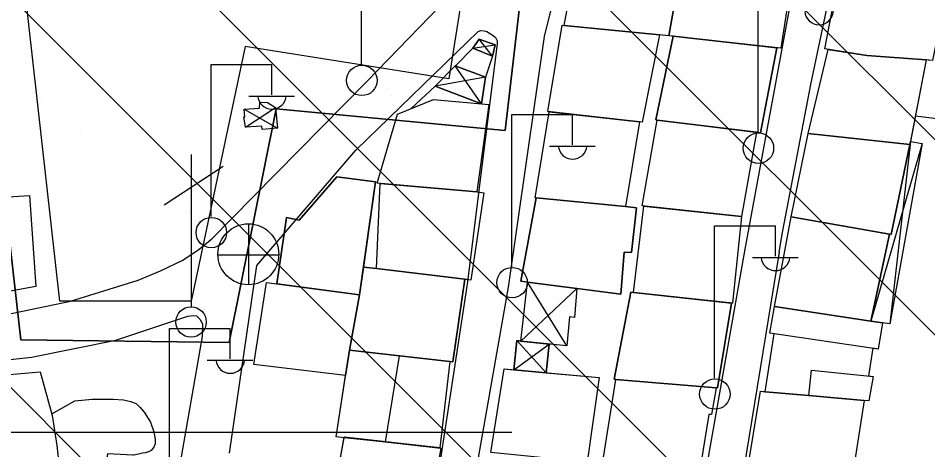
# Model space of a CAD drawing. Extents: x 417995 to 421451, y 4454518 to 4458015.
# Drawn here: x 420875.7 to 420980.3, y 4456854.9 to 4456904.5 of the extents above; entities that cross this region are included whole.
import ezdxf

# ---------------------------------------------------------------- set-up
doc = ezdxf.new("R2010")
doc.units = 0
for name, color, linetype in [('ADAKENARI', 7, 'Continuous'), ('B_Mesken', 7, 'Continuous'), ('B_Sundurma', 7, 'Continuous'), ('B_Teras', 7, 'Continuous'), ('Default', 7, 'Continuous'), ('IPTAL', 7, 'Continuous'), ('PL_AYA_BOLGE_PARKI', 7, 'Continuous'), ('PL_KON_ONE_100', 7, 'Continuous'), ('S_Elektrik_Diregi', 7, 'Continuous'), ('S_Rogar_Kapagi', 7, 'Continuous'), ('S_Telefon_Diregi', 7, 'Continuous'), ('Sinir_Cit_bir_taraf', 7, 'Continuous'), ('Sinir_Duvar_tek_tarafa_ait', 7, 'Continuous'), ('Sinir_Tel_bir_taraf', 7, 'Continuous'), ('SN_TR_SIVILASMA', 7, 'Continuous'), ('SN_TR_TASKIN', 7, 'Continuous'), ('TR_AZGELISME', 7, 'Continuous'), ('TR_PARKALANI', 7, 'Continuous'), ('Yol_Sose', 7, 'Continuous')]:
    doc.layers.add(name, color=color, linetype=linetype)

# ---------------------------------------------------------------- blocks, each defined once
blk = doc.blocks.new('POINT_DISPLAY')
at = {"layer": 'Default'}
blk.add_line((0, 0), (0, 0), dxfattribs=at)

msp = doc.modelspace()

# ---------------------------------------------------------------- linework, layer by layer
at = {"layer": 'ADAKENARI'}
msp.add_lwpolyline([(420690.22, 4456727.84), (420702.22, 4456777.33), (420833.07, 4456758.07), (420825.43, 4456965.2), (420865.08, 4456963.29), (420875.97, 4456867.48), (420899.95, 4456867.2), (420905.32, 4456894.06), (420931.66, 4456891.55), (420934.38, 4456915.01), (420948.58, 4456912.55), (420950.11, 4456929.82), (420970.41, 4456927.03), (420975.43, 4456950.38), (420999.98, 4456940.86)], dxfattribs=at)
at = {"layer": 'B_Mesken'}
for points in [[(420950.49, 4456902.44), (420938.45, 4456903.61), (420940.21, 4456913.14), (420952.17, 4456911.99)], [(420952.17, 4456911.99), (420950.49, 4456902.44), (420949.4, 4456902.54), (420938.45, 4456903.61), (420940.21, 4456913.14)], [(420964.96, 4456911.48), (420963.34, 4456901.02), (420950.49, 4456902.44), (420952.25, 4456912.44)], [(420964.96, 4456911.48), (420963.34, 4456901.02), (420962.88, 4456901.07), (420950.97, 4456902.39), (420950.49, 4456902.44), (420952.17, 4456911.99), (420952.25, 4456912.44)], [(420982.62, 4456908.87), (420980.79, 4456899.61), (420973.23, 4456900.16), (420968.4, 4456900.95), (420970.22, 4456910.32)], [(420977.05, 4456909.52), (420982.62, 4456908.87), (420980.79, 4456899.61), (420980.06, 4456899.67), (420973.23, 4456900.16), (420968.79, 4456900.88), (420968.4, 4456900.95), (420970.22, 4456910.32)], [(420949.4, 4456902.54), (420947.4, 4456892.5), (420936.57, 4456893.72), (420938.21, 4456903.65), (420938.45, 4456903.61)], [(420938.45, 4456903.61), (420949.4, 4456902.54), (420947.4, 4456892.5), (420947.11, 4456892.53), (420936.73, 4456893.7), (420936.57, 4456893.72), (420938.21, 4456903.65)], [(420950.97, 4456902.39), (420948.98, 4456892.76), (420961.01, 4456891.3), (420962.88, 4456901.07)], [(420962.88, 4456901.07), (420961.01, 4456891.3), (420960.55, 4456891.35), (420949.12, 4456892.74), (420948.98, 4456892.76), (420950.97, 4456902.39)], [(420966.49, 4456891.21), (420968.79, 4456900.88), (420973.23, 4456900.16), (420980.06, 4456899.67), (420978.19, 4456889.96)], [(420980.06, 4456899.67), (420978.25, 4456890.29), (420978.19, 4456889.96), (420966.49, 4456891.21), (420968.79, 4456900.88), (420973.23, 4456900.16)], [(420928.41, 4456884.49), (420916.93, 4456885.51), (420919.29, 4456893.44), (420923.42, 4456895.1), (420929.8, 4456894.54)], [(420928.94, 4456894.61), (420929.8, 4456894.54), (420928.41, 4456884.49), (420917.28, 4456885.48), (420916.93, 4456885.51), (420919.29, 4456893.44), (420923.42, 4456895.1)], [(420947.11, 4456892.53), (420945.48, 4456882.81), (420935.13, 4456883.83), (420936.73, 4456893.7)], [(420947.11, 4456892.53), (420945.48, 4456882.81), (420935.22, 4456883.82), (420935.13, 4456883.83), (420936.73, 4456893.7)], [(420960.55, 4456891.35), (420958.84, 4456881.67), (420947.42, 4456882.89), (420949.12, 4456892.74)], [(420960.55, 4456891.35), (420958.84, 4456881.67), (420947.62, 4456882.87), (420947.42, 4456882.89), (420949.12, 4456892.74)], [(420978.19, 4456889.96), (420976.05, 4456879.59), (420964.54, 4456881.62), (420966.49, 4456891.21)], [(420978.19, 4456889.96), (420976.05, 4456879.59), (420975.86, 4456879.63), (420964.54, 4456881.62), (420966.49, 4456891.21)], [(420914.92, 4456872.67), (420916.74, 4456885.67), (420912.32, 4456886.21), (420907.98, 4456881.25), (420906.51, 4456881.54), (420905.41, 4456873.92)], [(420915.36, 4456875.86), (420914.92, 4456872.67), (420905.41, 4456873.92), (420906.51, 4456881.54), (420907.98, 4456881.25), (420912.32, 4456886.21), (420916.74, 4456885.67)], [(420928.41, 4456884.49), (420929.2, 4456884.38), (420927.7, 4456874.37), (420916.89, 4456875.69), (420917.28, 4456885.48)], [(420928.41, 4456884.49), (420929.2, 4456884.38), (420927.7, 4456874.37), (420927.04, 4456874.45), (420916.89, 4456875.69), (420917.28, 4456885.48)], [(420935.22, 4456883.82), (420933.46, 4456874.23), (420944.96, 4456872.75), (420945.34, 4456877.57), (420946.17, 4456877.54), (420946.76, 4456882.66), (420945.48, 4456882.81)], [(420945.48, 4456882.81), (420946.76, 4456882.66), (420946.17, 4456877.54), (420945.34, 4456877.57), (420944.96, 4456872.75), (420939.89, 4456873.4), (420934.24, 4456874.13), (420933.46, 4456874.23), (420935.22, 4456883.82)], [(420958.84, 4456881.67), (420957.8, 4456871.7), (420946.4, 4456872.94), (420947.62, 4456882.87)], [(420958.84, 4456881.67), (420957.8, 4456871.7), (420957.7, 4456871.71), (420946.4, 4456872.94), (420947.62, 4456882.87)], [(420975.86, 4456879.63), (420973.69, 4456869.64), (420962.64, 4456871.32), (420964.54, 4456881.62)], [(420975.86, 4456879.63), (420973.69, 4456869.64), (420962.64, 4456871.32), (420964.54, 4456881.62)], [(420916.89, 4456875.69), (420915.36, 4456875.86), (420914.92, 4456872.67), (420913.76, 4456866.32), (420919.51, 4456865.66), (420925.32, 4456864.99), (420925.66, 4456864.96), (420927.04, 4456874.45)], [(420916.89, 4456875.69), (420927.04, 4456874.45), (420925.66, 4456864.96), (420925.32, 4456864.99), (420919.51, 4456865.66), (420913.76, 4456866.32), (420914.92, 4456872.67), (420915.36, 4456875.86)], [(420913.31, 4456863.41), (420902.75, 4456864.67), (420904.23, 4456874.08), (420914.92, 4456872.67), (420913.76, 4456866.32)], [(420905.41, 4456873.92), (420914.92, 4456872.67), (420913.76, 4456866.32), (420913.31, 4456863.41), (420902.75, 4456864.67), (420904.23, 4456874.08)], [(420946.4, 4456872.94), (420946.12, 4456872.97), (420944.2, 4456862.97), (420956.09, 4456861.96), (420957.7, 4456871.71)], [(420946.4, 4456872.94), (420957.7, 4456871.71), (420956.09, 4456861.96), (420955.94, 4456861.97), (420944.38, 4456862.95), (420944.2, 4456862.97), (420946.12, 4456872.97)], [(420973.92, 4456866.52), (420973.45, 4456863.34), (420973.98, 4456863.29), (420973.48, 4456860.49), (420972.94, 4456860.54), (420966.57, 4456861.09), (420961.57, 4456861.53), (420962.58, 4456868.2), (420962.09, 4456868.27), (420962.64, 4456871.32), (420973.69, 4456869.64), (420975.05, 4456869.43), (420974.54, 4456866.42)], [(420973.92, 4456866.52), (420973.45, 4456863.34), (420973.98, 4456863.29), (420973.48, 4456860.49), (420972.94, 4456860.54), (420966.57, 4456861.09), (420961.57, 4456861.53), (420962.58, 4456868.2), (420962.09, 4456868.27), (420962.64, 4456871.32), (420973.69, 4456869.64), (420975.05, 4456869.43), (420974.54, 4456866.42)], [(420913.15, 4456856.23), (420912.22, 4456856.34), (420913.76, 4456866.32), (420925.32, 4456864.99), (420924.15, 4456855.07)], [(420924.15, 4456855.07), (420913.16, 4456856.3), (420913.15, 4456856.23), (420912.22, 4456856.34), (420913.31, 4456863.41), (420913.76, 4456866.32), (420919.51, 4456865.66), (420925.32, 4456864.99)], [(420930.03, 4456854.53), (420931.55, 4456864.17), (420942.46, 4456863.16), (420941.1, 4456853.42)], [(420932.66, 4456864.06), (420936.36, 4456863.72), (420942.46, 4456863.16), (420941.1, 4456853.42), (420930.03, 4456854.53), (420931.55, 4456864.17)], [(420955.94, 4456861.97), (420955.4, 4456858.93), (420955.06, 4456858.92), (420953.96, 4456852.05), (420942.85, 4456853.24), (420944.38, 4456862.95)], [(420955.94, 4456861.97), (420955.4, 4456858.93), (420955.06, 4456858.92), (420953.96, 4456852.05), (420942.85, 4456853.24), (420944.38, 4456862.95)], [(420972.94, 4456860.54), (420971.38, 4456850.46), (420959.37, 4456851.63), (420961.03, 4456861.58)], [(420961.57, 4456861.53), (420966.57, 4456861.09), (420972.94, 4456860.54), (420971.38, 4456850.46), (420970.95, 4456850.5), (420959.9, 4456851.58), (420959.37, 4456851.63), (420961.03, 4456861.58)], [(420924.25, 4456855.06), (420922.45, 4456844.92), (420909.93, 4456846.31), (420911.14, 4456852.83), (420912.52, 4456852.67), (420913.16, 4456856.3)], [(420924.15, 4456855.07), (420924.25, 4456855.06), (420922.45, 4456844.92), (420922, 4456844.97), (420910.33, 4456846.26), (420909.93, 4456846.31), (420911.14, 4456852.83), (420912.52, 4456852.67), (420913.15, 4456856.23), (420913.16, 4456856.3)]]:
    msp.add_lwpolyline(points, close=True, dxfattribs=at)
at = {"layer": 'B_Sundurma'}
for p, q in [((420927.94, 4456901.02), (420930.51, 4456901.39)), ((420930.19, 4456900.1), (420928.69, 4456902.06)), ((420928.94, 4456894.61), (420925.9, 4456898.99)), ((420929.4, 4456897.69), (420923.63, 4456896.65)), ((420901.8, 4456891.92), (420905.26, 4456894.2)), ((420901.66, 4456894), (420905.49, 4456891.81)), ((420979.62, 4456890.07), (420973.69, 4456869.64)), ((420978.25, 4456890.29), (420975.89, 4456869.32)), ((420939.89, 4456873.4), (420933.46, 4456867.33)), ((420938.76, 4456866.79), (420934.24, 4456874.13)), ((420932.66, 4456864.06), (420936.74, 4456867)), ((420932.99, 4456867.41), (420936.36, 4456863.72))]:
    msp.add_line(p, q, dxfattribs=at)
for points in [[(420927.94, 4456901.02), (420930.19, 4456900.1), (420930.51, 4456901.39), (420928.69, 4456902.06)], [(420927.94, 4456901.02), (420928.69, 4456902.06), (420930.51, 4456901.39), (420930.19, 4456900.1)], [(420928.94, 4456894.61), (420929.4, 4456897.69), (420925.9, 4456898.99), (420923.63, 4456896.65)], [(420928.94, 4456894.61), (420923.63, 4456896.65), (420925.9, 4456898.99), (420929.4, 4456897.69)], [(420901.8, 4456891.92), (420901.61, 4456893.12), (420901.72, 4456893.14), (420901.66, 4456894), (420903.42, 4456894.13), (420903.47, 4456894.82), (420904.33, 4456894.79), (420905.26, 4456894.2), (420905.49, 4456891.81), (420903.73, 4456891.65), (420903.7, 4456892.05)], [(420901.8, 4456891.92), (420901.61, 4456893.12), (420901.72, 4456893.14), (420901.66, 4456894), (420903.42, 4456894.13), (420903.47, 4456894.82), (420904.33, 4456894.79), (420905.26, 4456894.2), (420905.49, 4456891.81), (420903.73, 4456891.65), (420903.7, 4456892.05)], [(420978.25, 4456890.29), (420979.62, 4456890.07), (420975.89, 4456869.32), (420975.05, 4456869.43), (420973.69, 4456869.64), (420975.86, 4456879.63), (420976.05, 4456879.59), (420978.19, 4456889.96)], [(420975.05, 4456869.43), (420973.69, 4456869.64), (420975.86, 4456879.63), (420976.05, 4456879.59), (420978.19, 4456889.96), (420978.25, 4456890.29), (420979.62, 4456890.07), (420975.89, 4456869.32)], [(420939.89, 4456873.4), (420939.62, 4456870.06), (420939.07, 4456870.12), (420938.76, 4456866.79), (420933.46, 4456867.33), (420934.24, 4456874.13)], [(420939.89, 4456873.4), (420939.62, 4456870.06), (420939.07, 4456870.12), (420938.76, 4456866.79), (420936.74, 4456867), (420933.46, 4456867.33), (420934.24, 4456874.13)], [(420933.46, 4456867.33), (420932.99, 4456867.41), (420932.66, 4456864.06), (420936.36, 4456863.72), (420936.74, 4456867)], [(420933.46, 4456867.33), (420936.74, 4456867), (420936.36, 4456863.72), (420932.66, 4456864.06), (420932.99, 4456867.41)]]:
    msp.add_lwpolyline(points, close=True, dxfattribs=at)
at = {"layer": 'B_Teras'}
for points in [[(420975.05, 4456869.43), (420974.54, 4456866.42), (420962.09, 4456868.27), (420962.64, 4456871.32)], [(420917.92, 4456855.77), (420919.51, 4456865.66), (420925.32, 4456864.99), (420924.15, 4456855.07)], [(420966.57, 4456861.09), (420966.89, 4456864), (420973.98, 4456863.29), (420973.48, 4456860.49), (420972.94, 4456860.54)]]:
    msp.add_lwpolyline(points, close=True, dxfattribs=at)
at = {"layer": 'IPTAL'}
msp.add_lwpolyline([(420965.06, 4456570.68), (420990.33, 4456829.66), (421087.66, 4456798.21), (421089.37, 4456798.57), (421117.92, 4456845.77), (421087.69, 4456887.7), (421004.15, 4456947.18), (420973.59, 4456959.21), (420970.86, 4456960.28), (420965.2, 4456935.04), (420945.78, 4456938.13), (420942.69, 4456918.71), (420931.03, 4456920.57), (420928.89, 4456920.91), (420925.17, 4456897.5), (420901.76, 4456901.22), (420895.57, 4456871.93), (420880.45, 4456871.93), (420869.64, 4456968.04), (420821.97, 4456969.8), (420824.18, 4456862.66), (420826.16, 4456766.18), (420697.5, 4456784.75), (420683.04, 4456726.27)], dxfattribs=at)
at = {"layer": 'PL_AYA_BOLGE_PARKI'}
msp.add_lwpolyline([(420833.07, 4456758.07), (420825.43, 4456965.2), (420865.08, 4456963.29), (420875.97, 4456867.48), (420899.95, 4456867.2), (420905.32, 4456894.06), (420931.66, 4456891.55), (420934.38, 4456915.01), (420948.58, 4456912.55), (420950.11, 4456929.82), (420970.41, 4456927.03), (420975.43, 4456950.38), (420999.98, 4456940.86), (420910.15, 4457002.67)], dxfattribs=at)
at = {"layer": 'PL_KON_ONE_100'}
msp.add_lwpolyline([(420809.99, 4456617.84), (420959.97, 4456579.21), (420984.38, 4456839.22), (421087.01, 4456805.84), (421111.56, 4456846.79), (421082.65, 4456883.98), (420999.98, 4456940.86), (420975.43, 4456950.38), (420970.41, 4456927.03), (420950.11, 4456929.82), (420948.58, 4456912.55), (420934.38, 4456915.01), (420931.66, 4456891.55), (420905.32, 4456894.06), (420899.95, 4456867.2), (420875.97, 4456867.48), (420865.08, 4456963.29), (420825.43, 4456965.2), (420833.07, 4456758.07), (420702.22, 4456777.33), (420690.57, 4456729.31)], dxfattribs=at)
at = {"layer": 'S_Elektrik_Diregi'}
for p, q in [((420915.15, 4456899.15), (420915.15, 4456916.65)), ((420960.75, 4456891.36), (420960.75, 4456908.86)), ((420897.85, 4456881.65), (420897.85, 4456899.15)), ((420897.85, 4456899.15), (420904.85, 4456899.15)), ((420904.85, 4456895.65), (420904.85, 4456899.15)), ((420902.19, 4456895.51), (420907.44, 4456895.51)), ((420932.42, 4456875.9), (420932.42, 4456893.4)), ((420932.42, 4456893.4), (420939.42, 4456893.4)), ((420939.42, 4456889.9), (420939.42, 4456893.4)), ((420936.76, 4456889.76), (420942.01, 4456889.76)), ((420955.74, 4456863.1), (420955.74, 4456880.6)), ((420955.74, 4456880.6), (420962.74, 4456880.6)), ((420962.74, 4456877.1), (420962.74, 4456880.6)), ((420960.08, 4456876.96), (420965.33, 4456876.96)), ((420893.06, 4456851.3), (420893.06, 4456868.8)), ((420893.06, 4456868.8), (420900.06, 4456868.8)), ((420900.06, 4456865.3), (420900.06, 4456868.8)), ((420897.4, 4456865.16), (420902.65, 4456865.16))]:
    msp.add_line(p, q, dxfattribs=at)
for centre in [(420915.19, 4456897.31), (420960.78, 4456889.52), (420897.88, 4456879.82), (420932.46, 4456874.07), (420955.77, 4456861.26)]:
    msp.add_circle(centre, 1.75, dxfattribs=at)
for centre in [(420967.75, 4456905.37), (420904.85, 4456895.67), (420939.42, 4456889.92), (420962.74, 4456877.11), (420900.06, 4456865.31)]:
    msp.add_arc(centre, 1.66, 184.8384, 355.1464, dxfattribs=at)
at = {"layer": 'S_Rogar_Kapagi'}
for p, q in [((420902.19, 4456873.8), (420902.19, 4456880.8)), ((420898.62, 4456877.26), (420905.62, 4456877.26))]:
    msp.add_line(p, q, dxfattribs=at)
msp.add_circle((420902.14, 4456877.33), 3.5, dxfattribs=at)
at = {"layer": 'S_Telefon_Diregi'}
for p, q in [((420895.59, 4456871.29), (420895.59, 4456888.79)), ((420892.47, 4456883.02), (420899.23, 4456887.46))]:
    msp.add_line(p, q, dxfattribs=at)
msp.add_circle((420895.55, 4456869.54), 1.75, dxfattribs=at)
at = {"layer": 'Sinir_Cit_bir_taraf'}
for points in [[(420873.79, 4456863.44), (420878.21, 4456863.83), (420879.6, 4456858.81), (420880.11, 4456855.35), (420880.54, 4456851.52)], [(420879.54, 4456859), (420882.18, 4456860.49), (420884.19, 4456860.66), (420886.6, 4456860.69), (420887.77, 4456860.58), (420888.59, 4456860.41), (420889.25, 4456860.17), (420889.68, 4456859.77), (420890.16, 4456859.19), (420890.87, 4456858.03), (420891.26, 4456856.91), (420891.43, 4456856.03), (420891.41, 4456855.54), (420891.29, 4456855.15), (420890.95, 4456854.76), (420890.67, 4456854.62), (420890.26, 4456854.52), (420889.96, 4456854.47), (420889.49, 4456854.37), (420888.98, 4456854.24), (420888.87, 4456854.22), (420885.94, 4456854.41), (420885.46, 4456850.56)]]:
    msp.add_lwpolyline(points, dxfattribs=at)
at = {"layer": 'Sinir_Duvar_tek_tarafa_ait'}
for points in [[(420925.97, 4456898.97), (420927.94, 4456901.02)], [(420930.19, 4456900.1), (420929.4, 4456897.69)], [(420920.84, 4456894.07), (420923.63, 4456896.65)], [(420994.36, 4456896.57), (420997.09, 4456895.71), (420997.32, 4456895.29), (420996.58, 4456890.65), (420991.03, 4456891.37), (420987.11, 4456892.18), (420978.82, 4456893.21)]]:
    msp.add_lwpolyline(points, dxfattribs=at)
at = {"layer": 'Sinir_Tel_bir_taraf'}
msp.add_lwpolyline([(420868.4, 4456883.53), (420876.99, 4456884.08), (420877.71, 4456873.62), (420869.94, 4456872.2)], dxfattribs=at)
at = {"layer": 'SN_TR_SIVILASMA'}
for p, q in [((421282.98, 4456588.57), (420148.4, 4457723.15)), ((421282.75, 4456566.35), (420138.42, 4457710.68)), ((421282.29, 4456521.91), (420118.46, 4457685.73)), ((421282.05, 4456499.69), (420108.49, 4457673.26)), ((421281.59, 4456455.25), (420088.53, 4457648.31))]:
    msp.add_line(p, q, dxfattribs=at)
at = {"layer": 'SN_TR_TASKIN'}
msp.add_line((420832.43, 4456856.9), (420932.43, 4456856.9), dxfattribs=at)
at = {"layer": 'TR_AZGELISME'}
msp.add_lwpolyline([(420809.99, 4456617.84), (420959.97, 4456579.21), (420984.38, 4456839.22), (421087.01, 4456805.84), (421111.56, 4456846.79), (421082.65, 4456883.98), (420999.98, 4456940.86), (420975.43, 4456950.38), (420970.41, 4456927.03), (420950.11, 4456929.82), (420948.58, 4456912.55), (420934.38, 4456915.01), (420931.66, 4456891.55), (420905.32, 4456894.06), (420899.95, 4456867.2), (420875.97, 4456867.48), (420865.08, 4456963.29), (420825.43, 4456965.2), (420833.07, 4456758.07), (420702.22, 4456777.33), (420690.57, 4456729.31)], dxfattribs=at)
at = {"layer": 'Yol_Sose'}
for points in [[(420849.58, 4456962.64), (420850.32, 4456925.93), (420851.23, 4456895.36), (420852.12, 4456867.95), (420872.44, 4456870.01), (420881.71, 4456871.93), (420889.48, 4456874.34), (420892.04, 4456875.42), (420894.59, 4456876.64), (420896.47, 4456877.92), (420897.93, 4456879.1), (420902.71, 4456883.94), (420915.81, 4456897.23), (420926.58, 4456908.36), (420940.81, 4456923.79), (420944.3, 4456926.99), (420956.01, 4456934.26), (420970.19, 4456941.72)], [(420963.16, 4456877.56), (420963.54, 4456879.83), (420966.81, 4456896.85), (420970.4, 4456913.98), (420974.42, 4456934.91)], [(420938.68, 4456912.46), (420939.69, 4456913.68), (420940.39, 4456914.18), (420941.08, 4456914.47), (420941.82, 4456914.51), (420965.11, 4456911.67), (420965.28, 4456911.62), (420965.38, 4456911.37), (420959.23, 4456877.91), (420950.53, 4456828.57), (420947.41, 4456811.58), (420947.31, 4456811.25), (420947.26, 4456811.2), (420947.07, 4456811.1)], [(420947.07, 4456811.1), (420922.6, 4456814.26), (420922.6, 4456814.26), (420922.51, 4456814.35), (420922.35, 4456814.57), (420922.28, 4456814.9), (420927.13, 4456845.67), (420932.06, 4456873.55), (420936.17, 4456902.34), (420938.68, 4456912.46)], [(420899.96, 4456854.48), (420903.1, 4456876.04), (420914.49, 4456889.31), (420928.55, 4456902.93), (420928.88, 4456903.06), (420929.26, 4456903.01), (420929.54, 4456902.93), (420929.99, 4456902.68), (420930.27, 4456902.48), (420930.55, 4456902.26), (420930.73, 4456901.87), (420930.76, 4456901.51), (420929.32, 4456890.23), (420927.33, 4456874.16), (420923.42, 4456848.57), (420917.3, 4456814.59), (420917.21, 4456814.42), (420916.93, 4456814.39), (420902.04, 4456816.31)], [(420963.16, 4456877.56), (420957.18, 4456840.97), (420952.38, 4456812.48), (420945.39, 4456773.45), (420942.9, 4456761.34)], [(420879.13, 4456802), (420862.67, 4456797.72), (420853.3, 4456796.62), (420852.98, 4456796.82), (420852.86, 4456819.24), (420852.88, 4456835.89), (420851.8, 4456854.43), (420851.52, 4456862.36), (420851.69, 4456862.69), (420877.2, 4456865.51), (420886.89, 4456867.46), (420895.17, 4456870.22), (420895.87, 4456870.28), (420896.16, 4456870.24), (420896.33, 4456870.11), (420896.55, 4456869.87), (420896.86, 4456869.33), (420896.82, 4456867.89), (420894.01, 4456851.63)]]:
    msp.add_lwpolyline(points, dxfattribs=at)

# ---------------------------------------------------------------- block references
at = {"layer": 'TR_PARKALANI', "xscale": 0.1, "yscale": 0.10000000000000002}
for p in [(420896.8, 4456902.73), (420925.28, 4456902.05), (420894.28, 4456901.2), (420882.03, 4456900.12), (420918.24, 4456896.35), (420878.36, 4456895.09), (420918.63, 4456895.52), (420903.46, 4456893.75), (420882.79, 4456891.56), (420888.69, 4456891.14), (420892.26, 4456887.56), (420895.35, 4456882.16), (420880.58, 4456879.56), (420902.01, 4456873.19), (420889.65, 4456872.79), (420887.24, 4456870.58)]:
    msp.add_blockref('POINT_DISPLAY', p, dxfattribs=at)

doc.saveas('drawing.dxf')
